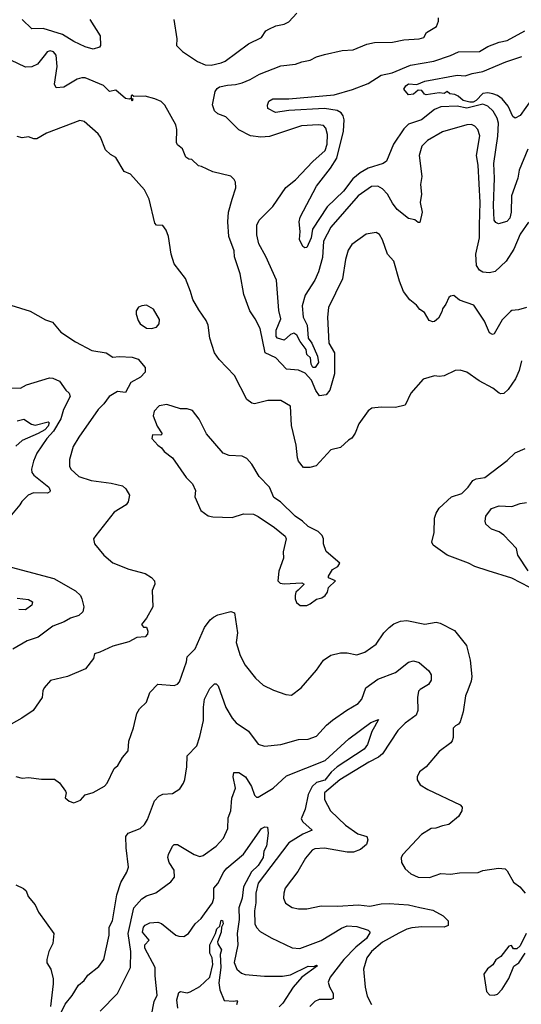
# Model space of a CAD drawing. Extents: x 1246230 to 1426786, y 660032 to 763141.
# Tile 320 of 566: x 1348590 to 1351693, y 700938 to 707024. Entities that reach past the tile are written whole.
import ezdxf

# ---------------------------------------------------------------- set-up
doc = ezdxf.new("R2010")
doc.units = 0

msp = doc.modelspace()

# ---------------------------------------------------------------- linework, layer by layer
at = {"layer": '0CON10XD'}
for points in [[(1349022.7, 707025), (1349087.1, 706925), (1349089.2, 706865), (1349083.8, 706855), (1349045, 706841.9), (1348995, 706855.6), (1348925, 706888.9), (1348855, 706932.6), (1348735, 706969.2), (1348665, 706968.1), (1348605, 707026.1)], [(1349543.8, 707025), (1349561.2, 706905), (1349558.8, 706865), (1349597.7, 706827.7), (1349690, 706765), (1349736.7, 706745), (1349775, 706743.9)], [(1349775, 706743.9), (1349835, 706756.7), (1349861.5, 706768.5), (1350005, 706875.6), (1350086.2, 706915), (1350113.3, 706955), (1350130, 706965), (1350175, 706985.6), (1350225, 706996.5), (1350255, 707010), (1350304.7, 707065.3)], [(1351737, 705773), (1351685, 705697.8), (1351646.1, 705605), (1351598.6, 705531.4), (1351531.3, 705468.7), (1351495, 705460), (1351455, 705464.5), (1351435, 705475.6), (1351416.2, 705505), (1351411.3, 705575), (1351434.8, 705675), (1351433.3, 705755), (1351437.7, 705895), (1351425.9, 706125), (1351415.9, 706184.1), (1351436.7, 706306.7), (1351423.1, 706345), (1351405, 706365.7), (1351385, 706376.7), (1351355, 706374.4), (1351205, 706330), (1351112.8, 706277.2), (1351076.6, 706243.4), (1351060.6, 706185), (1351076.5, 706055), (1351068.6, 706005), (1351075.7, 705945), (1351066.5, 705895), (1351080, 705835), (1351065, 705770), (1351055, 705770), (1351035, 705786.2), (1350995, 705795.7), (1350925, 705851.5), (1350895, 705889.5), (1350864.8, 705944.8), (1350835, 705979.5), (1350804.6, 705994.6), (1350765, 705993.8), (1350683.5, 705935), (1350515, 705740.8), (1350469.2, 705655), (1350462.4, 705555), (1350437.7, 705465), (1350414.6, 705415), (1350355, 705321.4), (1350337.5, 705255), (1350342.9, 705185), (1350368.9, 705135), (1350375, 705055.8), (1350397.1, 705025), (1350431.1, 704945), (1350437.3, 704905), (1350418.4, 704875), (1350402.4, 704875), (1350392.1, 704895), (1350388.5, 704935), (1350365.9, 704955), (1350361.7, 704985), (1350324.3, 705035), (1350305, 705073.3), (1350285, 705086.2), (1350265, 705077.6), (1350225, 705043), (1350185, 705054.7), (1350175.8, 705065.8), (1350176, 705105), (1350205.3, 705175), (1350193.6, 705226.4), (1350177.9, 705415), (1350111.3, 705561.3), (1350068.3, 705638.3), (1350056.5, 705695), (1350056.7, 705753.3), (1350071.1, 705785), (1350155, 705869.4), (1350235, 705987.8), (1350295, 706034.4), (1350402.2, 706147.8), (1350479.4, 706215), (1350491.4, 706255), (1350493.8, 706315), (1350483.6, 706353.6), (1350469.5, 706369.5), (1350435, 706374.5), (1350332.1, 706367.9), (1350135, 706302.7), (1350081.5, 706298.5), (1350016.5, 706306.5), (1349945, 706342.4), (1349865, 706422.7), (1349815, 706443.2), (1349795, 706460.4), (1349782.2, 706497.7), (1349799.2, 706580.8), (1349810.4, 706599.6), (1349825, 706609.2), (1349875, 706620.3), (1349925, 706622.9), (1349965, 706634.6), (1350015.9, 706654.1), (1350073.4, 706686.6), (1350205, 706738.5), (1350295, 706749.5), (1350335, 706764.4), (1350386.3, 706773.7), (1350425, 706794.2), (1350475, 706810), (1350585, 706832.9), (1350653.1, 706836.9), (1350737.8, 706872.2), (1350785, 706882.9), (1350895, 706886.2), (1350965, 706900.4), (1351060, 706905), (1351090, 706915), (1351106, 706945), (1351167.8, 706982.2), (1351180.6, 707015), (1351180.6, 707035)], [(1351733.5, 706223.5), (1351678.8, 706095), (1351670.8, 706045), (1351632.8, 705935), (1351630, 705835), (1351622, 705798), (1351604, 705776), (1351552.1, 705762.1), (1351535, 705770), (1351525.7, 705785), (1351520.8, 705875), (1351527.6, 706045), (1351523, 706135), (1351547.6, 706305), (1351552.2, 706385), (1351543.3, 706415), (1351517.8, 706457.8), (1351485, 706488.9), (1351455, 706501.5), (1351355, 706476.9), (1351295, 706490.2), (1351195, 706485.7), (1351155, 706469.3), (1351075, 706406), (1350995, 706378.2), (1350965, 706350), (1350902.7, 706255), (1350859.5, 706150.5), (1350837.5, 706135), (1350745, 706106.1), (1350695, 706078.2), (1350650.1, 706039.9), (1350591.8, 705965), (1350491.7, 705868.3), (1350400.4, 705729.6), (1350392.7, 705675), (1350365, 705616.5), (1350354.5, 705614.5), (1350342.1, 705622.1), (1350321.2, 705665), (1350324.3, 705714.3), (1350317.5, 705775), (1350324.1, 705804.1), (1350425.5, 705995), (1350513.2, 706106.8), (1350551.3, 706168.7), (1350592.5, 706335), (1350597.3, 706405), (1350590.8, 706430.8), (1350578.9, 706448.9), (1350553.4, 706463.5), (1350475, 706475.2), (1350255, 706461.9), (1350171.1, 706451.1), (1350123.8, 706475), (1350122, 706495), (1350130.2, 706519.8), (1350155, 706534.5), (1350255, 706534.7), (1350535, 706560.5), (1350647.8, 706592.2), (1350745, 706630.4), (1350825, 706681.8), (1350894.3, 706695.7), (1351007.9, 706742.1), (1351152.3, 706767.7), (1351255, 706802.1), (1351305, 706825.5), (1351435, 706826.7), (1351485, 706858.2), (1351555, 706884.6), (1351605.3, 706894.7), (1351715, 706955.6)], [(1351724.5, 705245.5), (1351675, 705230), (1351635, 705226.9), (1351625, 705220), (1351575, 705168.1), (1351525, 705082), (1351515, 705078), (1351495, 705088), (1351465, 705161.2), (1351399.8, 705259.8), (1351310.9, 705290.9), (1351275, 705318.8), (1351255, 705316), (1351243.7, 705306.3), (1351226.7, 705265), (1351205, 705236.2), (1351201.2, 705218.8), (1351179.9, 705180.1), (1351155, 705158.5), (1351145, 705155.6), (1351122.5, 705165), (1351093.9, 705213.9), (1351065, 705232.5), (1351045, 705258.8), (1351002.4, 705292.4), (1350964.5, 705344.5), (1350938.7, 705408.7), (1350905, 705532.5), (1350865.8, 705575.8), (1350835, 705662.5), (1350815, 705696.7), (1350795, 705708.8), (1350732.1, 705697.9), (1350645, 705634), (1350620.7, 705599.3), (1350605, 705542.5), (1350586.9, 705423.1), (1350500, 705245), (1350494.3, 705185.7), (1350502.5, 705025), (1350536.9, 704965), (1350538, 704878), (1350536.4, 704835), (1350507.3, 704735), (1350485, 704704.4), (1350445, 704699.2), (1350422.1, 704732.1), (1350394, 704795), (1350355, 704839.6), (1350315, 704858.2), (1350240.8, 704865), (1350174, 704934), (1350107.7, 704965), (1350077.2, 705115), (1350046.9, 705175), (1350012.9, 705225), (1349976.9, 705325), (1349953.1, 705453.1), (1349918.8, 705558.8), (1349915.7, 705595), (1349884.2, 705684.2), (1349876.5, 705775), (1349880.5, 705835), (1349903.1, 705915), (1349927.1, 705985), (1349925, 706020), (1349916.8, 706036.8), (1349895, 706056), (1349785, 706083.3), (1349715, 706117.5), (1349695, 706120), (1349655, 706160), (1349635, 706162.5), (1349617.5, 706175), (1349597.5, 706225), (1349565, 706250), (1349559.2, 706265), (1349562.5, 706345), (1349556.2, 706375), (1349486.7, 706495), (1349465, 706518), (1349425, 706535.8), (1349365, 706551.2), (1349295, 706550), (1349285, 706557.5), (1349280, 706555), (1349280, 706540), (1349290, 706535), (1349285, 706520), (1349280, 706540), (1349267, 706533), (1349245, 706537.5), (1349185, 706588.8), (1349145, 706581.1), (1349107.8, 706617.8), (1348994.5, 706664.5), (1348975, 706665.6), (1348945, 706656.5), (1348862.4, 706607.6), (1348815, 706602.9), (1348804.6, 706625), (1348822.2, 706735), (1348814.5, 706804.5), (1348798.8, 706825), (1348777.7, 706832.3), (1348758.8, 706825), (1348748.5, 706811.5), (1348699.8, 706750.2), (1348665, 706732.2), (1348625, 706731.4), (1348534, 706775)], [(1351755, 706531.4), (1351685, 706432), (1351655, 706415.8), (1351640, 706425), (1351610.5, 706490.5), (1351574.8, 706534.8), (1351546.3, 706556.3), (1351516.8, 706566.8), (1351485, 706571.6), (1351455, 706568), (1351414.4, 706525), (1351395, 706514.9), (1351375, 706513.8), (1351333.3, 706525), (1351301.5, 706551.5), (1351281.2, 706561.2), (1351250, 706565), (1351235, 706580), (1351215, 706568.8), (1351185, 706572.8), (1351105, 706560.7), (1351093.9, 706563.9), (1351076.5, 706586.5), (1351055, 706588.9), (1351025, 706563.3), (1350995, 706560.6), (1350966.2, 706595), (1350977.9, 706615), (1350995, 706627.3), (1351046.8, 706623.2), (1351095, 706644.6), (1351295, 706682), (1351345, 706676.2), (1351388.3, 706691.7), (1351455, 706704.8), (1351596.2, 706763.8), (1351695, 706796.9)], [(1351694.2, 704915), (1351679.2, 704855), (1351655.8, 704805), (1351611.3, 704738.7), (1351585, 704714.3), (1351565, 704710.6), (1351555.4, 704715.4), (1351517.2, 704747.2), (1351432.4, 704792.4), (1351355, 704846.2), (1351315, 704858.8), (1351283.9, 704856.1), (1351215, 704823.8), (1351185, 704818), (1351155, 704822), (1351085, 704801.2), (1351009.2, 704715), (1350975, 704641.2), (1350913.9, 704626.1), (1350825, 704629.4), (1350767, 704623), (1350744.3, 704605.7), (1350687, 704527), (1350665, 704467.5), (1350645, 704436.7), (1350624.2, 704425.8), (1350575, 704378.8), (1350515, 704365.8), (1350423, 704267), (1350385, 704255.6), (1350345, 704256), (1350314.6, 704294.6), (1350307.5, 704315), (1350300.8, 704395), (1350272.1, 704515), (1350264.3, 704634.3), (1350205, 704669.4), (1350125, 704670.5), (1350041.2, 704648.8), (1350025, 704652.9), (1349995, 704677.5), (1349917.5, 704825), (1349823.6, 704923.6), (1349795.7, 704965), (1349766.2, 705055), (1349756.6, 705136.6), (1349744.2, 705165), (1349698.8, 705231.2), (1349660.5, 705295), (1349647.3, 705345), (1349614.5, 705425), (1349544.5, 705515), (1349527.3, 705575), (1349510, 705685), (1349495, 705723.3), (1349475, 705751.2), (1349435, 705753.8), (1349425.8, 705765.8), (1349390, 705915), (1349361.9, 705971.9), (1349275, 706070), (1349236, 706086), (1349185, 706172), (1349151.2, 706191.2), (1349119.7, 706219.7), (1349088.8, 706298.8), (1349075, 706318.8), (1348988.8, 706395), (1348961.2, 706401.2), (1348755, 706323.3), (1348695, 706287.5), (1348677, 706287), (1348645, 706300), (1348605, 706293.8), (1348575, 706301.2)], [(1348535, 705260), (1348655, 705222), (1348748.8, 705168.8), (1348792.5, 705155), (1348845, 705092.5), (1348935, 705032.2), (1349035, 704979.4), (1349124.1, 704964.1), (1349165, 704939.2), (1349205, 704942.2), (1349285, 704937.5), (1349323.3, 704925), (1349366.7, 704875), (1349366.2, 704845), (1349336, 704815), (1349277.4, 704782.6), (1349245, 704720), (1349195, 704726), (1349142.5, 704695), (1349110.2, 704649.8), (1349074.3, 704615), (1348955, 704444), (1348920.6, 704385), (1348897.1, 704305), (1348898.6, 704265), (1348905.8, 704245), (1348955, 704200.6), (1349032.5, 704175), (1349155, 704160), (1349225, 704143.8), (1349246.2, 704125), (1349268.8, 704085), (1349260, 704045), (1349248, 704025), (1349175, 703980), (1349060, 703835), (1349046.7, 703815), (1349052.5, 703785), (1349110, 703715), (1349165, 703667.5), (1349265, 703628.8), (1349365, 703600), (1349405, 703576.7), (1349423.3, 703555), (1349426.7, 703535), (1349410, 703495), (1349412.5, 703395), (1349374.4, 703325.6), (1349342.5, 703285), (1349355, 703270), (1349375, 703270), (1349382.5, 703245), (1349380, 703225), (1349365, 703210), (1349315, 703205.8), (1349265, 703179.4), (1349165, 703152.7), (1349086.2, 703113.8), (1349052, 703105), (1349046.7, 703075), (1348997.6, 703012.4), (1348885, 702964.4), (1348780.3, 702939.7), (1348742, 702895), (1348732.5, 702875), (1348728.6, 702835), (1348673.8, 702755), (1348603, 702707), (1348435, 702614.3)], [(1349405, 705115.7), (1349435, 705124.2), (1349452, 705145), (1349455, 705170), (1349416.7, 705235), (1349375, 705258.8), (1349345, 705256.2), (1349325, 705246.7), (1349310, 705225), (1349310, 705205), (1349322, 705165), (1349335.8, 705145), (1349375, 705118.1), (1349405, 705115.7)], [(1348541.1, 704748.9), (1348595, 704745.6), (1348632.4, 704767.6), (1348775, 704810), (1348795, 704808), (1348835, 704789.2), (1348875, 704733.3), (1348896.2, 704715), (1348902.5, 704695), (1348861.3, 704615), (1348843.2, 704556.8), (1348798.9, 704481.1), (1348757.1, 704435), (1348696, 704345), (1348674.1, 704295), (1348661.8, 704245), (1348665.6, 704225), (1348678.2, 704208.2), (1348770, 704135), (1348778.8, 704115), (1348776.2, 704105), (1348762.5, 704097.5), (1348675, 704099.4), (1348641.2, 704085), (1348603.2, 704046.8), (1348591.2, 704025), (1348455.5, 703864.5)], [(1350365, 703403.3), (1350387.3, 703412.7), (1350425, 703443.3), (1350459.5, 703450.5), (1350480, 703465), (1350493.3, 703485), (1350500, 703515), (1350542.5, 703555), (1350500, 703575), (1350500, 703585), (1350524, 703626), (1350557.5, 703645), (1350570, 703665), (1350485, 703737.5), (1350470, 703785), (1350470, 703815), (1350460, 703835), (1350435, 703860.8), (1350375, 703891.2), (1350340, 703925), (1350293.8, 703955), (1350203.3, 704045), (1350161.4, 704071.4), (1350134.2, 704135), (1350070.9, 704200.9), (1350025, 704276.7), (1349995, 704312.5), (1349966.4, 704326.4), (1349885, 704330), (1349847.5, 704345), (1349745, 704463.3), (1349700.6, 704555), (1349658.3, 704608.3), (1349625, 704619.2), (1349585, 704618.8), (1349500, 704645), (1349453.4, 704636.6), (1349421.2, 704605), (1349416, 704575), (1349440.9, 704510.9), (1349471.2, 704465), (1349463.8, 704456.2), (1349412, 704458), (1349407.5, 704435), (1349443.3, 704395), (1349467.7, 704377.7), (1349483.3, 704355), (1349535.7, 704315.7), (1349618.9, 704195), (1349658, 704155), (1349676.7, 704115), (1349674, 704075), (1349711.2, 703991.2), (1349755, 703957.5), (1349785, 703951.2), (1349905, 703946.7), (1349975, 703970.8), (1350035, 703967.5), (1350065, 703954), (1350165.5, 703885.5), (1350230.9, 703830.9), (1350237.5, 703815), (1350220, 703735), (1350222, 703695), (1350192, 703615), (1350186.2, 703555), (1350201.3, 703541.3), (1350225, 703537.8), (1350335, 703542.5), (1350350, 703535), (1350311.4, 703498.6), (1350298.8, 703485), (1350293.8, 703465), (1350293.3, 703445), (1350301.7, 703421.7), (1350325, 703403.3), (1350365, 703403.3)], [(1348574.2, 704544.2), (1348615.3, 704555.3), (1348663.5, 704523.5), (1348685, 704518), (1348765, 704538.4), (1348771.5, 704531.5), (1348765, 704511.2), (1348745, 704488.5), (1348705, 704465.7), (1348605, 704422.1), (1348565, 704388.1)], [(1351745.3, 703515.3), (1351635, 703572), (1351487.5, 703617.5), (1351405, 703644), (1351365, 703665.8), (1351235, 703714.4), (1351147.1, 703777.1), (1351139.2, 703795), (1351153.6, 703853.6), (1351156.4, 703943.6), (1351166.1, 703973.9), (1351184.3, 704005.7), (1351261.2, 704075), (1351323.8, 704095), (1351364, 704135), (1351393.6, 704176.4), (1351413.5, 704186.5), (1351466.7, 704195), (1351605, 704300), (1351655, 704346), (1351715.9, 704374.1)], [(1351735, 703618.3), (1351671.5, 703715), (1351662.5, 703755), (1351585, 703837.5), (1351555, 703858.6), (1351508.8, 703875), (1351474.2, 703905), (1351469.2, 703925), (1351472.9, 703955), (1351507.8, 704002.2), (1351555, 704018.8), (1351635, 704015.5), (1351685, 704034.4), (1351725, 704039.4)], [(1348475, 703655.8), (1348800.6, 703570.6), (1348934.6, 703494.6), (1348965, 703465.7), (1348974.4, 703445), (1348985.6, 703395), (1348980, 703365)], [(1348575, 703447.8), (1348645, 703439.5), (1348669.2, 703425), (1348665.8, 703405), (1348625, 703376.4), (1348585, 703379.4)], [(1348980, 703365), (1348955, 703340.5), (1348905, 703324.6), (1348865, 703301.8), (1348794, 703275), (1348705, 703207.1), (1348635, 703185.8), (1348546.7, 703133.3)], [(1348565, 702345.8), (1348605, 702335.8), (1348645, 702339.2), (1348725, 702330), (1348805, 702330), (1348835, 702307.5), (1348872.5, 702255), (1348876.7, 702245), (1348870, 702215), (1348895, 702193.8), (1348925, 702183.8), (1348965, 702200), (1348995, 702232.5), (1349045, 702246.7), (1349113.9, 702286.1), (1349130, 702305), (1349175, 702396.7), (1349196.7, 702415), (1349225.7, 702464.3), (1349260, 702505), (1349264.2, 702565), (1349293.4, 702646.6), (1349314.3, 702735), (1349331.4, 702765), (1349374.6, 702805), (1349395.5, 702865), (1349445, 702916), (1349545, 702908.8), (1349565, 702916.2), (1349579.1, 702930.9), (1349622, 703055), (1349626.2, 703085), (1349675, 703136), (1349733.7, 703266.3), (1349768.2, 703315), (1349788.2, 703331.8), (1349814.8, 703345.2), (1349895, 703366.1), (1349918.3, 703358.3), (1349936.7, 703235), (1349928.9, 703175), (1349954.3, 703095), (1349984.3, 703035), (1350048, 702955), (1350095, 702911.2), (1350159.7, 702879.7), (1350235, 702852.5), (1350270.5, 702849.5), (1350331.2, 702895), (1350425, 703003.8), (1350468.6, 703065), (1350513.7, 703096.3), (1350575, 703110.6), (1350615, 703110.6), (1350675, 703098.6), (1350725, 703114.4), (1350795.4, 703164.6), (1350842.9, 703235), (1350875, 703267.1), (1350905, 703289.2), (1350945, 703306), (1350985, 703310), (1351095, 703288), (1351165, 703300), (1351191.2, 703295), (1351278.9, 703248.9), (1351354.2, 703155), (1351375.6, 703065), (1351385.6, 702964.4), (1351382.9, 702935), (1351360.9, 702879.1), (1351347.5, 702845), (1351333.3, 702745), (1351313.8, 702685), (1351305, 702670), (1351285, 702660), (1351271.9, 702645), (1351271.7, 702588.3), (1351265, 702567.5), (1351255.9, 702554.1), (1351185, 702500), (1351105, 702406.2), (1351063.3, 702375), (1351047.5, 702345), (1351047.5, 702325), (1351067.5, 702295), (1351115, 702266.2), (1351315, 702171.2), (1351327.5, 702157.5), (1351325.7, 702135), (1351305, 702098.8), (1351245, 702048.8), (1351205, 702042), (1351164, 702026), (1351135, 702024.2), (1351075, 701987.5), (1350960, 701865), (1350950, 701845), (1350952, 701815), (1350974, 701775), (1351009.2, 701745), (1351055, 701724.6), (1351125, 701721.4), (1351195, 701746), (1351255, 701742.5), (1351309.7, 701750.3), (1351425, 701753.3), (1351455, 701766.2), (1351550.9, 701779.1), (1351592.5, 701775), (1351605, 701763.3), (1351645, 701692.5), (1351682.5, 701665), (1351717.5, 701625)], [(1348825.6, 700845), (1348871.3, 700938.7), (1348915, 700992), (1348952.6, 701057.4), (1348988.6, 701085), (1349011.1, 701118.9), (1349079.1, 701170.9), (1349110, 701215), (1349142.9, 701365), (1349143.8, 701415), (1349163.1, 701455), (1349191.5, 701615), (1349215, 701691.2), (1349252.9, 701755), (1349262.9, 701785), (1349248.1, 701905), (1349246.2, 701975), (1349260, 701995), (1349335, 702024.4), (1349361.1, 702048.9), (1349379.4, 702080.6), (1349424.5, 702195.5), (1349450, 702225), (1349475, 702238), (1349535, 702241.2), (1349580.3, 702269.7), (1349604, 702305), (1349611.7, 702328.3), (1349624.2, 702405), (1349625.7, 702474.3), (1349685.6, 702535), (1349705, 702593.3), (1349727.3, 702692.7), (1349726.1, 702775), (1349733.9, 702825), (1349765, 702890), (1349795, 702918.8), (1349805, 702920), (1349817.2, 702907.2), (1349865, 702772), (1349905, 702705.8), (1349928.9, 702678.9), (1350005.5, 702625.5), (1350065.6, 702545.6), (1350105, 702534.4), (1350205, 702543.3), (1350315, 702575.6), (1350375, 702577.5), (1350425, 702595.7), (1350487.1, 702662.9), (1350525, 702694.5), (1350613, 702757), (1350682.7, 702797.3), (1350705.5, 702825), (1350730, 702895), (1350805, 702948.1), (1350915, 702989.5), (1350995, 703052.9), (1351025, 703060.6), (1351060.4, 703050.4), (1351119.8, 702999.8), (1351134.4, 702975), (1351135, 702942.5), (1351118.6, 702915), (1351066, 702885), (1351057.3, 702872.7), (1351050, 702835), (1351052.1, 702755), (1351042.2, 702725), (1350974.1, 702675.9), (1350929.4, 702630.6), (1350834.4, 702485.6), (1350809.5, 702465), (1350749.2, 702435), (1350570, 702325), (1350475, 702246), (1350475.6, 702205), (1350511.9, 702135), (1350605.3, 702045.3), (1350681.7, 701991.7), (1350736.7, 701975), (1350744.2, 701955), (1350734.3, 701925), (1350698.6, 701895), (1350655, 701878.5), (1350615, 701879.4), (1350475, 701903.6), (1350415, 701898.2), (1350399.5, 701890.5), (1350357.6, 701842.4), (1350310.9, 701759.1), (1350232.9, 701655), (1350222.7, 701625), (1350221.5, 701595), (1350234.1, 701564.1), (1350275, 701535.6), (1350315, 701527.5), (1350365, 701528.5), (1350455, 701547.8), (1350555, 701544.4), (1350685, 701552), (1350755, 701544.6), (1350825, 701558.9), (1350875, 701560.6), (1350995, 701553.3), (1351065, 701536.7), (1351145, 701520), (1351210, 701485), (1351241.2, 701455), (1351240, 701425), (1351215, 701414.2), (1351077.3, 701417.3), (1351015, 701411.2), (1350985, 701403.3), (1350935, 701378.7), (1350835, 701322.1), (1350765.3, 701265), (1350738, 701225), (1350717.1, 701155), (1350726.9, 701045), (1350738.8, 700988.8), (1350766.5, 700936.5)], [(1349087.5, 700895), (1349194.4, 701005), (1349274.5, 701165.5), (1349276.4, 701263.6), (1349260.6, 701375), (1349296.1, 701533.9), (1349345, 701589.6), (1349375, 701608.2), (1349432.1, 701627.9), (1349525.5, 701694.5), (1349546.5, 701723.5), (1349545, 701766.7), (1349514.4, 701815), (1349507.1, 701845), (1349510, 701865), (1349535.7, 701915), (1349545, 701925.8), (1349565, 701925.6), (1349668, 701865), (1349705, 701852.1), (1349725, 701857.5), (1349804.3, 701915), (1349850, 701965), (1349876.9, 702025), (1349879.8, 702090.2), (1349896.4, 702135), (1349902.6, 702212.6), (1349924.5, 702275), (1349909.5, 702345), (1349915, 702370), (1349945, 702371.1), (1349985.5, 702345), (1350023.6, 702285), (1350041.4, 702231.4), (1350055, 702219.2), (1350065, 702218.6), (1350156.7, 702275), (1350239.6, 702350.4), (1350478.9, 702445), (1350625, 702579.5), (1350760.9, 702679.1), (1350809.2, 702699.2), (1350785, 702652.3), (1350768.3, 702625), (1350741.1, 702545), (1350720.8, 702515), (1350554.2, 702405.8), (1350516.2, 702373.8), (1350476.7, 702323.3), (1350425, 702309.4), (1350398.8, 702285), (1350373.2, 702235), (1350354.7, 702145.3), (1350330, 702085), (1350340.8, 702065), (1350398.8, 702015), (1350340.6, 701989.4), (1350255, 701937.2), (1350065, 701687.1), (1350049.6, 701625), (1350049.6, 701565), (1350042, 701515), (1350044.7, 701434.7), (1350053.9, 701413.9), (1350077.5, 701387.5), (1350145, 701348.1), (1350275, 701288), (1350322.7, 701282.7), (1350455, 701332.1), (1350580.4, 701409.6), (1350615, 701424.2), (1350675, 701419.7), (1350745, 701396.7), (1350758.6, 701385), (1350734.6, 701345), (1350669, 701291), (1350594.7, 701215), (1350509.5, 701105), (1350498.5, 701075), (1350506.1, 701046.1), (1350528.6, 701005), (1350528.8, 700975), (1350515, 700967.5), (1350442.6, 700967.4), (1350415.5, 700954.5), (1350384.3, 700925)], [(1349405, 700871.4), (1349421.5, 700955), (1349440.3, 700995), (1349427.9, 701115), (1349428.4, 701165), (1349364.1, 701285), (1349364.5, 701305), (1349390.6, 701335), (1349350.4, 701385), (1349354.6, 701415), (1349365, 701426.9), (1349395, 701441.9), (1349445, 701445.8), (1349467.6, 701437.6), (1349556.3, 701366.3), (1349575, 701358.6), (1349605, 701357.5), (1349634.2, 701375), (1349675, 701435.7), (1349711.3, 701468.7), (1349732.4, 701497.6), (1349783.3, 701565), (1349790.7, 701595), (1349790.6, 701655), (1349815.6, 701685), (1349852.4, 701757.6), (1349870.7, 701779.3), (1349974.7, 701865.3), (1350084.5, 702025), (1350105.7, 702035.7), (1350122.9, 702032.9), (1350126.8, 701996.8), (1350115.4, 701915), (1350099.3, 701885), (1350094.8, 701845), (1350065, 701795.7), (1350023.6, 701756.4), (1349974.5, 701665), (1349966.2, 701595), (1349945.9, 701535), (1349947, 701463), (1349935.3, 701375.3), (1349938.3, 701305), (1349915.9, 701195.9), (1349932.7, 701155), (1349961.6, 701131.6), (1349985, 701122.3), (1350105, 701111.6), (1350215, 701111.1), (1350265, 701121.3), (1350375, 701174.8), (1350408.2, 701171.8), (1350425, 701179.4), (1350432, 701175), (1350334.7, 701105.3), (1350281.6, 701045), (1350217.8, 700945), (1350195, 700922.2)], [(1348565, 701676.2), (1348613.2, 701653.2), (1348629.1, 701639.1), (1348641.2, 701605), (1348685, 701553.3), (1348706.8, 701506.8), (1348801.2, 701375), (1348795.6, 701315), (1348770.8, 701265), (1348757.5, 701215), (1348758, 701195), (1348781.4, 701155), (1348797.5, 701095), (1348796.2, 701065), (1348781.2, 700925)], [(1349568.9, 700915), (1349560.8, 700965), (1349575, 701011.2), (1349585, 701018), (1349625, 701010), (1349643.8, 701015), (1349705, 701047.7), (1349766, 701105), (1349785.2, 701185), (1349780.2, 701225), (1349765.6, 701255), (1349766.7, 701305), (1349801.1, 701375), (1349808.2, 701405), (1349828.1, 701421.9), (1349835, 701457.5), (1349845, 701456.7), (1349848.5, 701435), (1349837.5, 701415), (1349835.9, 701385), (1349813.6, 701325), (1349815, 701312), (1349838.6, 701275), (1349830.8, 701245), (1349834.4, 701165), (1349821.8, 701071.8), (1349826.8, 701026.8), (1349855, 700962), (1349915, 700958), (1349935, 700962.5), (1349937.3, 700957.3), (1349930.8, 700935)], [(1351723.6, 701376.4), (1351685, 701300), (1351665, 701280), (1351645, 701280), (1351631.7, 701301.7), (1351615, 701296.7), (1351567, 701233), (1351535, 701213.3), (1351517.3, 701182.7), (1351483, 701157), (1351460, 701125), (1351476.4, 701016.4), (1351495, 700997.5), (1351525, 700993.8)], [(1351525, 700993.8), (1351545, 701001.2), (1351575, 701031.2), (1351615, 701096.7), (1351646.4, 701173.6), (1351676.7, 701195), (1351716.7, 701255)]]:
    msp.add_lwpolyline(points, dxfattribs=at)

doc.saveas('drawing.dxf')
